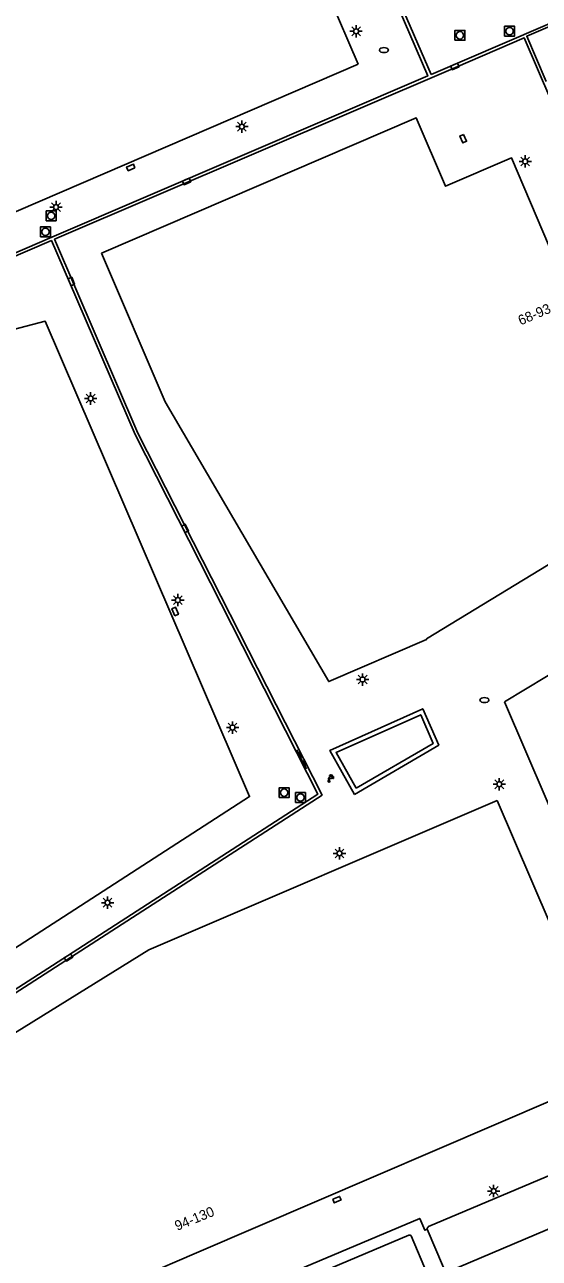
# Model space of a CAD drawing. Extents: x 136000 to 138005, y 398500 to 400500.
# Drawn here: x 137540.3 to 137592.3, y 399707.5 to 399832.1 of the extents above; entities that cross this region are included whole.
import ezdxf

# ---------------------------------------------------------------- set-up
doc = ezdxf.new("R2010")
doc.units = 0
for name, color, linetype in [('gg-afsc-muur', 7, 'Continuous'), ('gg-anno-huisnummerreeks BGT', 7, 'Continuous'), ('gg-bbg-hoofdgebouw', 7, 'Continuous'), ('gg-knt-verharding', 7, 'Continuous'), ('gg-knt-verharding nz', 7, 'Continuous'), ('gt-grn-afwateringsgoot', 7, 'Continuous'), ('gt-symb-afwateringsgoot', 7, 'Continuous'), ('gt-symb-brandkraan', 7, 'Continuous'), ('gt-symb-kolk', 7, 'Continuous'), ('gt-symb-kolk center center', 7, 'Continuous'), ('gt-symb-lichtmast', 7, 'Continuous'), ('gt-symb-rioolschacht', 7, 'Continuous'), ('gt-symb-watertappunt', 7, 'Continuous')]:
    doc.layers.add(name, color=color, linetype=linetype)

# ---------------------------------------------------------------- blocks, each defined once
blk = doc.blocks.new('gt0-KOLK')
at = {"layer": 'gt-symb-kolk'}
blk.add_lwpolyline([(0, 0), (0.37, 0), (0.37, 0.4), (-0.38, 0.4), (-0.38, 0), (0, 0)], dxfattribs=at)
blk = doc.blocks.new('gt0-KOLKCC')
at = {"layer": 'gt-symb-kolk center center'}
blk.add_lwpolyline([(-0.38, 0.2), (0.37, 0.2), (0.37, -0.2), (-0.38, -0.2)], close=True, dxfattribs=at)
blk = doc.blocks.new('gt0-LMAST')
at = {"layer": 'gt-symb-lichtmast'}
for p, q in [((-0.18, 0.17), (-0.45, 0.44)), ((-0.01, 0.25), (-0.01, 0.62)), ((0.17, 0.17), (0.44, 0.44)), ((-0.26, 0), (-0.63, 0)), ((-0.18, -0.18), (-0.45, -0.45)), ((-0.01, -0.25), (-0.01, -0.63)), ((0.44, -0.45), (0.17, -0.18)), ((0.24, 0), (0.62, 0))]:
    blk.add_line(p, q, dxfattribs=at)
blk.add_circle((-0.01, 0), 0.25, dxfattribs=at)
blk = doc.blocks.new('gt0-BR')
at = {"layer": 'gt-symb-brandkraan'}
for centre, radius, start, end in [((-0.24, 0), 0.206, 107.5669, 252.4331), ((0.6, -2.66), 3, 106.892, 107.5669), ((0, -0.69), 0.938, 73.108, 106.892), ((-0.6, -2.66), 3, 72.4331, 73.108), ((0.24, 0), 0.206, 287.567, 72.4331), ((0.6, 2.66), 3, 252.4331, 253.108), ((0, 0.69), 0.938, 253.108, 286.8921), ((-0.6, 2.66), 3, 286.8921, 287.567)]:
    blk.add_arc(centre, radius, start, end, dxfattribs=at)
blk = doc.blocks.new('gt0-RS')
at = {"layer": 'gt-symb-rioolschacht'}
blk.add_lwpolyline([(-0.5, -0.5), (0.5, -0.5), (0.5, 0.5), (-0.5, 0.5)], close=True, dxfattribs=at)
blk.add_circle((0, 0), 0.375, dxfattribs=at)
blk = doc.blocks.new('gt0-AFWGT_1')
at = {"layer": 'gt-symb-afwateringsgoot'}
for p, q in [((-1.08, 0), (-0.73, 0)), ((-0.23, 0), (0.22, 0)), ((0.72, 0), (1.07, 0))]:
    blk.add_line(p, q, dxfattribs=at)
for points in [[(-0.73, 0.08), (-0.23, 0.08), (-0.23, -0.08), (-0.73, -0.08)], [(0.22, 0.08), (0.72, 0.08), (0.72, -0.08), (0.22, -0.08)]]:
    blk.add_lwpolyline(points, close=True, dxfattribs=at)
blk = doc.blocks.new('gt0-WTP')
at = {"layer": 'gt-symb-watertappunt'}
for p, q in [((-0.14, 0.23), (-0.14, 0.21)), ((-0.14, 0.23), (-0.14, 0.21)), ((-0.04, 0.23), (-0.12, 0.24)), ((-0.04, 0.23), (-0.12, 0.24)), ((-0.12, 0.2), (-0.04, 0.21)), ((-0.12, 0.2), (-0.04, 0.21)), ((-0.02, 0.24), (-0.03, 0.24)), ((-0.02, 0.24), (-0.03, 0.24)), ((-0.02, 0.27), (-0.02, 0.26)), ((-0.02, 0.27), (-0.02, 0.26)), ((-0.02, 0.18), (-0.02, 0.16)), ((-0.02, 0.18), (-0.02, 0.16)), ((0.02, 0.26), (0.02, 0.27)), ((0.02, 0.26), (0.02, 0.27)), ((0.02, 0.16), (0.02, 0.18)), ((0.02, 0.16), (0.02, 0.18)), ((0.04, 0.24), (0.03, 0.25)), ((0.04, 0.24), (0.03, 0.25)), ((0.13, 0.24), (0.05, 0.23)), ((0.13, 0.24), (0.05, 0.23)), ((0.05, 0.21), (0.13, 0.2)), ((0.05, 0.21), (0.13, 0.2)), ((0.15, 0.21), (0.14, 0.23)), ((0.15, 0.21), (0.14, 0.23)), ((0.18, 0.08), (0.18, -0.09)), ((0.18, 0.08), (0.18, -0.09)), ((0.24, 0.09), (0.19, 0.09)), ((0.24, 0.09), (0.19, 0.09)), ((0.25, -0.09), (0.25, 0.08)), ((0.25, -0.09), (0.25, 0.08)), ((-0.25, -0.12), (-0.13, -0.12)), ((-0.25, -0.12), (-0.13, -0.12)), ((0.19, -0.1), (0.24, -0.1)), ((0.19, -0.1), (0.24, -0.1))]:
    blk.add_line(p, q, dxfattribs=at)
for points in [[(0.08, -0.06), (0.17, -0.06), (0.17, 0.06), (0.09, 0.06), (0.07, 0.07), (0.05, 0.09), (0.05, 0.11), (-0.05, 0.11), (-0.05, 0.09), (-0.09, 0.06)], [(0.08, -0.06), (0.17, -0.06), (0.17, 0.06), (0.09, 0.06), (0.07, 0.07), (0.05, 0.09), (0.05, 0.11), (-0.05, 0.11), (-0.05, 0.09), (-0.09, 0.06)], [(-0.03, 0.15), (-0.06, 0.15), (-0.06, 0.12), (0.06, 0.12), (0.06, 0.15), (0.03, 0.15)], [(-0.03, 0.15), (-0.06, 0.15), (-0.06, 0.12), (0.06, 0.12), (0.06, 0.15), (0.03, 0.15)], [(-0.03, 0.2), (-0.03, 0.19), (-0.03, 0.19)], [(-0.03, 0.2), (-0.03, 0.19), (-0.03, 0.19)], [(0.03, 0.19), (0.03, 0.19), (0.03, 0.2)], [(0.03, 0.19), (0.03, 0.19), (0.03, 0.2)], [(-0.12, -0.35), (-0.19, -0.2), (-0.27, -0.35)], [(-0.12, -0.35), (-0.19, -0.2), (-0.27, -0.35)]]:
    blk.add_lwpolyline(points, dxfattribs=at)
blk.add_lwpolyline([(-0.27, -0.13), (-0.11, -0.13), (-0.11, -0.16), (-0.27, -0.16)], close=True, dxfattribs=at)
blk.add_lwpolyline([(-0.27, -0.13), (-0.11, -0.13), (-0.11, -0.16), (-0.27, -0.16)], close=True, dxfattribs=at)
for centre, radius, start, end in [((-0.07, -0.13), 0.186, 97.6391, 179.5238), ((-0.07, -0.13), 0.186, 97.6391, 179.5238), ((-0.13, 0.23), 0.015, 83.5026, 178.1535), ((-0.13, 0.23), 0.015, 83.5026, 178.1535), ((-0.13, 0.21), 0.015, 178.1535, 275.5795), ((-0.13, 0.21), 0.015, 178.1535, 275.5795), ((-0.04, 0.25), 0.015, 263.5026, 310.2535), ((-0.04, 0.25), 0.015, 263.5026, 310.2535), ((-0.04, 0.2), 0.01, 358.8072, 95.5795), ((-0.04, 0.2), 0.01, 358.8072, 95.5795), ((-0.03, 0.18), 0.01, 358.8072, 88.8072), ((-0.03, 0.18), 0.01, 358.8072, 88.8072), ((-0.03, 0.16), 0.01, 270, 358.8072), ((-0.03, 0.16), 0.01, 270, 358.8072), ((0, 0.26), 0.0242, 27.6778, 154.2233), ((0, 0.26), 0.0242, 27.6778, 154.2233), ((-0.03, 0.26), 0.015, 313.7443, 2.488), ((-0.03, 0.26), 0.015, 313.7443, 2.488), ((0.04, 0.26), 0.015, 177.512, 226.2557), ((0.04, 0.26), 0.015, 177.512, 226.2557), ((0.03, 0.18), 0.01, 91.1928, 181.1928), ((0.03, 0.18), 0.01, 91.1928, 181.1928), ((0.03, 0.16), 0.01, 181.1928, 270), ((0.03, 0.16), 0.01, 181.1928, 270), ((0.04, 0.2), 0.01, 84.4205, 181.1928), ((0.04, 0.2), 0.01, 84.4205, 181.1928), ((0.05, 0.25), 0.0156, 223.3793, 270.1302), ((0.05, 0.25), 0.0156, 223.3793, 270.1302), ((0.13, 0.23), 0.015, 1.8465, 96.4974), ((0.13, 0.23), 0.015, 1.8465, 96.4974), ((0.13, 0.21), 0.015, 264.4205, 1.8465), ((0.13, 0.21), 0.015, 264.4205, 1.8465), ((0.19, 0.08), 0.01, 90, 180), ((0.19, 0.08), 0.01, 90, 180), ((0.24, 0.08), 0.01, 360, 90), ((0.24, 0.08), 0.01, 360, 90), ((-0.2, -0.39), 0.0814, 151.1653, 24.0576), ((-0.2, -0.39), 0.0814, 151.1653, 24.0576), ((-0.07, -0.11), 0.0533, 95.9137, 190.2253), ((-0.07, -0.11), 0.0533, 95.9137, 190.2253), ((0, 0), 0.1, 217.5976, 321.3207), ((0, 0), 0.1, 217.5976, 321.3207), ((0.19, -0.09), 0.01, 180, 270), ((0.19, -0.09), 0.01, 180, 270), ((0.24, -0.09), 0.01, 270, 0), ((0.24, -0.09), 0.01, 270, 0)]:
    blk.add_arc(centre, radius, start, end, dxfattribs=at)

msp = doc.modelspace()

# ---------------------------------------------------------------- linework, layer by layer
at = {"layer": 'gg-afsc-muur'}
for points in [[(137573.59, 399754.4), (137571.1, 399758.83), (137580.47, 399763.04), (137582.1, 399759.38), (137573.59, 399754.4)], [(137573.74, 399755.01), (137571.72, 399758.64), (137580.27, 399762.43), (137581.54, 399759.55), (137573.74, 399755.01)]]:
    msp.add_lwpolyline(points, dxfattribs=at)
at = {"layer": 'gg-bbg-hoofdgebouw'}
for p, q in [((137573.95, 399828.13), (137553.01, 399876.79)), ((137488.06, 399791.2), (137573.95, 399828.13)), ((137599.82, 399726.21), (137587.99, 399753.78))]:
    msp.add_line(p, q, dxfattribs=at)
for points in [[(137548.01, 399809.06), (137554.47, 399794.03), (137570.98, 399765.79), (137580.87, 399770.04), (137580.85, 399770.1), (137602.93, 399783.53), (137602.95, 399783.49), (137603.4, 399783.76), (137600.68, 399789.91), (137601.54, 399790.28), (137589.45, 399818.68), (137582.77, 399815.81), (137579.82, 399822.72), (137548.01, 399809.06)], [(137509.2, 399725.43), (137536.8, 399737.28), (137562.98, 399754.18), (137542.35, 399802.18), (137520.3, 399796.4), (137485.21, 399781.31)], [(137509.18, 399712.05), (137520.94, 399717.11), (137520.32, 399718.56), (137552.82, 399738.69), (137587.99, 399753.78)], [(137518.24, 399691.12), (137557.61, 399708.1), (137599.82, 399726.21)]]:
    msp.add_lwpolyline(points, dxfattribs=at)
at = {"layer": 'gg-knt-verharding'}
for p, q in [((137588.74, 399763.74), (137595.82, 399768.03)), ((137588.74, 399763.74), (137604, 399728.11)), ((137581.06, 399710.74), (137595.34, 399716.78)), ((137582.56, 399706.61), (137580.93, 399710.48)), ((137542.59, 399694.48), (137579.06, 399709.88)), ((137579.31, 399709.81), (137580.97, 399705.92))]:
    msp.add_line(p, q, dxfattribs=at)
msp.add_lwpolyline([(137580.93, 399710.48), (137580.7, 399710.38), (137580.17, 399711.58), (137541.81, 399695.37), (137542.35, 399694.15), (137542.47, 399694.21)], dxfattribs=at)
for centre, radius, start, end in [((137581.23, 399710.48), 0.308, 123.9024, 179.5772), ((137579.15, 399709.72), 0.178, 29.4892, 121.6816)]:
    msp.add_arc(centre, radius, start, end, dxfattribs=at)
at = {"layer": 'gg-knt-verharding nz'}
msp.add_lwpolyline([(137582.28, 399705.81), (137583.95, 399706.58), (137593.09, 399710.46), (137597.5, 399712.27)], dxfattribs=at)
at = {"layer": 'gt-grn-afwateringsgoot'}
for points in [[(137581.31, 399827.09), (137622.36, 399844.77), (137622.49, 399844.49)], [(137622.49, 399844.49), (137590.99, 399830.96), (137592.96, 399826.38)], [(137489.58, 399787.68), (137499.61, 399792), (137527.61, 399804.05), (137543, 399810.68), (137580.99, 399826.95), (137576.19, 399838.13), (137574.12, 399842.96), (137574.4, 399843.08), (137581.31, 399827.09)], [(137604.87, 399797.88), (137604.39, 399799.01), (137590.73, 399830.8), (137583.77, 399827.81), (137543.28, 399810.46), (137551.71, 399790.87), (137570.3, 399754.32), (137532.43, 399729.92), (137507.3, 399716.45)], [(137511.85, 399719.25), (137532.18, 399730.11), (137544.58, 399738.09), (137569.88, 399754.42), (137551.44, 399790.73), (137544.8, 399806.11), (137542.97, 399810.32), (137483.43, 399784.7)]]:
    msp.add_lwpolyline(points, dxfattribs=at)

# ---------------------------------------------------------------- block references
at = {"layer": 'gt-symb-afwateringsgoot', "xscale": 0.9999322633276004, "yscale": 0.9999322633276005, "rotation": 116.91419651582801}
msp.add_blockref('gt0-AFWGT_1', (137568.24, 399757.93), dxfattribs=at)
at = {"layer": 'gt-symb-brandkraan'}
for p in [(137576.56, 399829.56), (137586.7, 399763.92)]:
    msp.add_blockref('gt0-BR', p, dxfattribs=at)
at = {"layer": 'gt-symb-kolk'}
for p, rotation in [((137583.64, 399828.1), -156.4570307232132), ((137556.54, 399816.48), -156.4570307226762), ((137544.8, 399806.11), -66.53650634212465), ((137556.3, 399781.16), -63.074035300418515), ((137544.58, 399738.09), -147.15374023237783)]:
    msp.add_blockref('gt0-KOLK', p, dxfattribs=dict(at, rotation=rotation))
at = {"layer": 'gt-symb-kolk center center'}
for p, rotation in [((137584.56, 399820.61), -65.24683947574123), ((137550.98, 399817.71), -156.45703072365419), ((137555.46, 399772.87), 112.02767838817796), ((137571.81, 399713.47), 23.35859569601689)]:
    msp.add_blockref('gt0-KOLKCC', p, dxfattribs=dict(at, rotation=rotation))
at = {"layer": 'gt-symb-lichtmast'}
for p in [(137573.75, 399831.46), (137562.21, 399821.83), (137590.83, 399818.32), (137543.44, 399813.71), (137546.94, 399794.38), (137555.74, 399774.02), (137574.41, 399766), (137561.27, 399761.14), (137588.22, 399755.42), (137572.07, 399748.44), (137548.64, 399743.46), (137587.65, 399714.34)]:
    msp.add_blockref('gt0-LMAST', p, dxfattribs=at)
at = {"layer": 'gt-symb-rioolschacht'}
for p in [(137584.23, 399831.05), (137589.25, 399831.47), (137542.94, 399812.82), (137542.36, 399811.21), (137566.48, 399754.57), (137568.13, 399754.08)]:
    msp.add_blockref('gt0-RS', p, dxfattribs=at)
at = {"layer": 'gt-symb-watertappunt'}
msp.add_blockref('gt0-WTP', (137571.2, 399756.1), dxfattribs=at)

# ---------------------------------------------------------------- texts
at = {"layer": 'gg-anno-huisnummerreeks BGT'}
for s, rotation, p in [('68-93', 23.1, (137590.37, 399801.75)), ('94-130', 22.3, (137555.67, 399710.31))]:
    msp.add_text(s, height=1, rotation=rotation, dxfattribs=at).set_placement(p)

doc.saveas('drawing.dxf')
